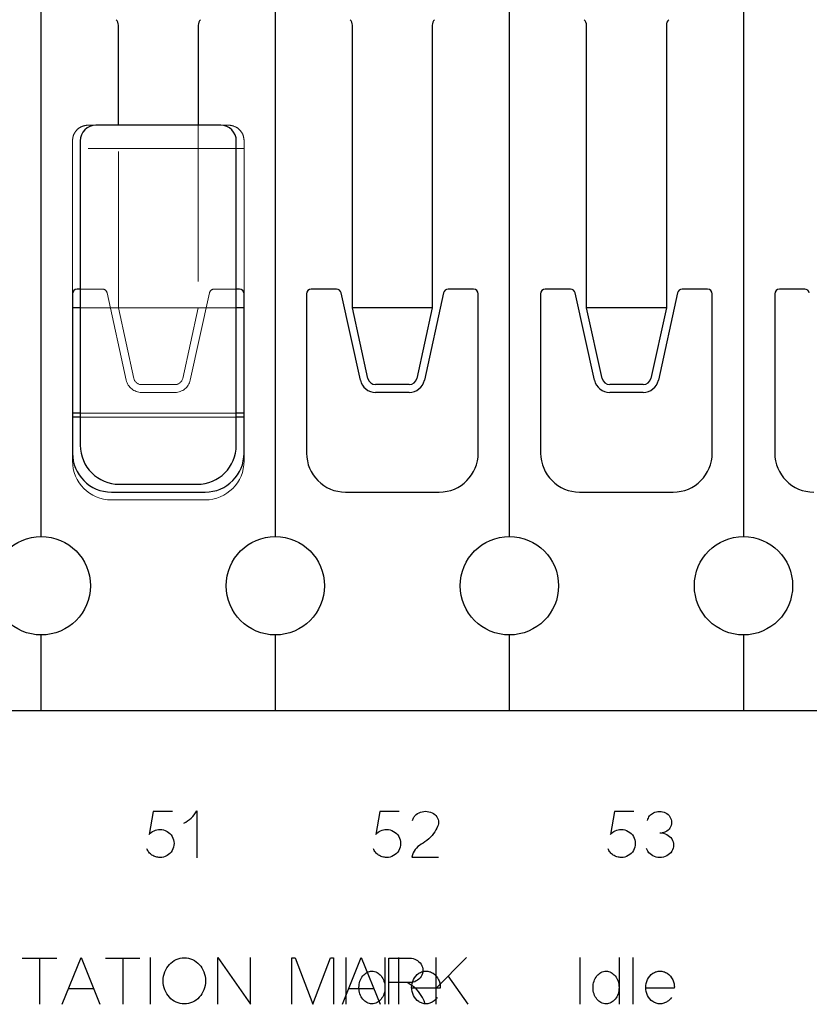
# Model space of a CAD drawing. Header units: inches. Extents: x 1880 to 2363, y -453 to -54.
# Tile 596 of 656: x 1911.039 to 1911.545, y -68.129 to -67.498. Entities that reach past the tile are written whole.
import ezdxf

# ---------------------------------------------------------------- set-up
doc = ezdxf.new("R2010")
doc.units = ezdxf.units.IN
doc.header["$LTSCALE"] = 0.5
doc.header["$MEASUREMENT"] = 0
doc.linetypes.add('HIDDEN', pattern=[0.225, 0.15, -0.075])
doc.layers.add('APP-M-S', color=30, linetype='Continuous')
doc.layers.add('PUN-M-S3', color=8, linetype='Continuous')

msp = doc.modelspace()

# ---------------------------------------------------------------- linework, layer by layer
at = {"color": 7, "linetype": 'Continuous'}
for p, q in [((1911.12491, -68.00575), (1911.12238, -68.02033)), ((1911.13742, -68.00575), (1911.12491, -68.00575)), ((1911.14706, -68.01169), (1911.14822, -68.01084)), ((1911.14822, -68.01084), (1911.14932, -68.00989)), ((1911.14932, -68.00989), (1911.15035, -68.00886)), ((1911.15035, -68.00886), (1911.15129, -68.00776)), ((1911.15129, -68.00776), (1911.15214, -68.00658)), ((1911.15214, -68.00658), (1911.15291, -68.00533)), ((1911.15291, -68.00533), (1911.15291, -68.03533)), ((1911.27011, -68.00575), (1911.26759, -68.02033)), ((1911.28263, -68.00575), (1911.27011, -68.00575)), ((1911.29123, -68.01138), (1911.29138, -68.01084)), ((1911.29138, -68.01084), (1911.29156, -68.01033)), ((1911.29156, -68.01033), (1911.29178, -68.00984)), ((1911.29178, -68.00984), (1911.29204, -68.00936)), ((1911.29204, -68.00936), (1911.29234, -68.00891)), ((1911.29234, -68.00891), (1911.29268, -68.00849)), ((1911.29268, -68.00849), (1911.29306, -68.00808)), ((1911.29306, -68.00808), (1911.29347, -68.0077)), ((1911.29347, -68.0077), (1911.29439, -68.00702)), ((1911.29439, -68.00702), (1911.29535, -68.00647)), ((1911.29535, -68.00647), (1911.29632, -68.00607)), ((1911.29632, -68.00607), (1911.29732, -68.00579)), ((1911.29732, -68.00579), (1911.2984, -68.0056)), ((1911.2984, -68.0056), (1911.29949, -68.00554)), ((1911.29949, -68.00554), (1911.30057, -68.0056)), ((1911.30057, -68.0056), (1911.30167, -68.00579)), ((1911.30167, -68.00579), (1911.3027, -68.00609)), ((1911.3027, -68.00609), (1911.30367, -68.00649)), ((1911.30367, -68.00649), (1911.30458, -68.007)), ((1911.30458, -68.007), (1911.30544, -68.00761)), ((1911.30544, -68.00761), (1911.30617, -68.00833)), ((1911.30617, -68.00833), (1911.30677, -68.00908)), ((1911.30677, -68.00908), (1911.30725, -68.0099)), ((1911.30725, -68.0099), (1911.3076, -68.0108)), ((1911.3076, -68.0108), (1911.30782, -68.01169)), ((1911.4205, -68.00575), (1911.41797, -68.02033)), ((1911.43301, -68.00575), (1911.4205, -68.00575)), ((1911.44177, -68.01138), (1911.44198, -68.01062)), ((1911.44198, -68.01062), (1911.44228, -68.00988)), ((1911.44228, -68.00988), (1911.44265, -68.00918)), ((1911.44265, -68.00918), (1911.4431, -68.00852)), ((1911.4431, -68.00852), (1911.44363, -68.00792)), ((1911.44363, -68.00792), (1911.44421, -68.00738)), ((1911.44421, -68.00738), (1911.44485, -68.00692)), ((1911.44485, -68.00692), (1911.44555, -68.00653)), ((1911.44555, -68.00653), (1911.44649, -68.00611)), ((1911.44649, -68.00611), (1911.44746, -68.00582)), ((1911.44746, -68.00582), (1911.44844, -68.00564)), ((1911.44844, -68.00564), (1911.44945, -68.00558)), ((1911.44945, -68.00558), (1911.45045, -68.00564)), ((1911.45045, -68.00564), (1911.45144, -68.00582)), ((1911.45144, -68.00582), (1911.4524, -68.00611)), ((1911.4524, -68.00611), (1911.45334, -68.00653)), ((1911.45334, -68.00653), (1911.45417, -68.00701)), ((1911.45417, -68.00701), (1911.45491, -68.00759)), ((1911.45491, -68.00759), (1911.45556, -68.00827)), ((1911.45556, -68.00827), (1911.45612, -68.00904)), ((1911.45612, -68.00904), (1911.45657, -68.00988)), ((1911.45657, -68.00988), (1911.4569, -68.01077)), ((1911.4569, -68.01077), (1911.45711, -68.01169)), ((1911.12549, -68.01804), (1911.1264, -68.01768)), ((1911.1264, -68.01768), (1911.12732, -68.01743)), ((1911.12732, -68.01743), (1911.12828, -68.01728)), ((1911.12828, -68.01728), (1911.12926, -68.01723)), ((1911.12926, -68.01723), (1911.13047, -68.01728)), ((1911.13047, -68.01728), (1911.13162, -68.0175)), ((1911.13162, -68.0175), (1911.13274, -68.01786)), ((1911.14453, -68.01312), (1911.14583, -68.01246)), ((1911.14583, -68.01246), (1911.14706, -68.01169)), ((1911.27069, -68.01804), (1911.2716, -68.01768)), ((1911.2716, -68.01768), (1911.27253, -68.01743)), ((1911.27253, -68.01743), (1911.27348, -68.01728)), ((1911.27348, -68.01728), (1911.27446, -68.01723)), ((1911.27446, -68.01723), (1911.27567, -68.01728)), ((1911.27567, -68.01728), (1911.27683, -68.0175)), ((1911.27683, -68.0175), (1911.27795, -68.01786)), ((1911.30617, -68.01747), (1911.30548, -68.01864)), ((1911.30676, -68.01638), (1911.30617, -68.01747)), ((1911.30723, -68.01536), (1911.30676, -68.01638)), ((1911.3076, -68.01441), (1911.30723, -68.01536)), ((1911.30782, -68.0135), (1911.3076, -68.01441)), ((1911.30782, -68.01169), (1911.30789, -68.01259)), ((1911.30789, -68.01259), (1911.30782, -68.0135)), ((1911.42108, -68.01804), (1911.42198, -68.01768)), ((1911.42198, -68.01768), (1911.42291, -68.01743)), ((1911.42291, -68.01743), (1911.42387, -68.01728)), ((1911.42387, -68.01728), (1911.42485, -68.01723)), ((1911.42485, -68.01723), (1911.42605, -68.01728)), ((1911.42605, -68.01728), (1911.42721, -68.0175)), ((1911.42721, -68.0175), (1911.42833, -68.01786)), ((1911.45491, -68.01774), (1911.45417, -68.01831)), ((1911.45556, -68.01706), (1911.45491, -68.01774)), ((1911.45612, -68.01629), (1911.45556, -68.01706)), ((1911.45657, -68.01545), (1911.45612, -68.01629)), ((1911.4569, -68.01457), (1911.45657, -68.01545)), ((1911.45711, -68.01364), (1911.4569, -68.01457)), ((1911.45711, -68.01169), (1911.45719, -68.01267)), ((1911.45719, -68.01267), (1911.45711, -68.01364)), ((1911.12238, -68.02033), (1911.12307, -68.01963)), ((1911.12307, -68.01963), (1911.12382, -68.01901)), ((1911.12382, -68.01901), (1911.12463, -68.01848)), ((1911.12463, -68.01848), (1911.12549, -68.01804)), ((1911.13274, -68.01786), (1911.13382, -68.01839)), ((1911.13382, -68.01839), (1911.13482, -68.01904)), ((1911.13482, -68.01904), (1911.13571, -68.01982)), ((1911.13571, -68.01982), (1911.13647, -68.0207)), ((1911.13647, -68.0207), (1911.13713, -68.0217)), ((1911.13713, -68.0217), (1911.13766, -68.02276)), ((1911.13766, -68.02276), (1911.13804, -68.02385)), ((1911.13804, -68.02385), (1911.13826, -68.02499)), ((1911.26759, -68.02033), (1911.26828, -68.01963)), ((1911.26828, -68.01963), (1911.26903, -68.01901)), ((1911.26903, -68.01901), (1911.26983, -68.01848)), ((1911.26983, -68.01848), (1911.27069, -68.01804)), ((1911.27795, -68.01786), (1911.27902, -68.01839)), ((1911.27902, -68.01839), (1911.28002, -68.01904)), ((1911.28002, -68.01904), (1911.28091, -68.01982)), ((1911.28091, -68.01982), (1911.28168, -68.0207)), ((1911.28168, -68.0207), (1911.28234, -68.0217)), ((1911.28234, -68.0217), (1911.28286, -68.02276)), ((1911.28286, -68.02276), (1911.28324, -68.02385)), ((1911.28324, -68.02385), (1911.28346, -68.02499)), ((1911.30151, -68.02315), (1911.30027, -68.02415)), ((1911.3027, -68.02206), (1911.30151, -68.02315)), ((1911.30376, -68.02095), (1911.3027, -68.02206)), ((1911.30469, -68.01981), (1911.30376, -68.02095)), ((1911.30548, -68.01864), (1911.30469, -68.01981)), ((1911.41797, -68.02033), (1911.41866, -68.01963)), ((1911.41866, -68.01963), (1911.41941, -68.01901)), ((1911.41941, -68.01901), (1911.42021, -68.01848)), ((1911.42021, -68.01848), (1911.42108, -68.01804)), ((1911.42833, -68.01786), (1911.4294, -68.01839)), ((1911.4294, -68.01839), (1911.43041, -68.01904)), ((1911.43041, -68.01904), (1911.43129, -68.01982)), ((1911.43129, -68.01982), (1911.43206, -68.0207)), ((1911.43206, -68.0207), (1911.43272, -68.0217)), ((1911.43272, -68.0217), (1911.43325, -68.02276)), ((1911.43325, -68.02276), (1911.43363, -68.02385)), ((1911.43363, -68.02385), (1911.43385, -68.02499)), ((1911.44961, -68.0193), (1911.45078, -68.01936)), ((1911.45078, -68.01936), (1911.4519, -68.01957)), ((1911.45163, -68.01928), (1911.45102, -68.01938)), ((1911.4522, -68.01918), (1911.45163, -68.01928)), ((1911.4519, -68.01957), (1911.45299, -68.0199)), ((1911.45277, -68.01902), (1911.4522, -68.01918)), ((1911.45334, -68.0188), (1911.45277, -68.01902)), ((1911.45299, -68.0199), (1911.45404, -68.02038)), ((1911.45417, -68.01831), (1911.45334, -68.0188)), ((1911.45404, -68.02038), (1911.45502, -68.02096)), ((1911.45502, -68.02096), (1911.45589, -68.02164)), ((1911.45589, -68.02164), (1911.45664, -68.02241)), ((1911.45664, -68.02241), (1911.45728, -68.02328)), ((1911.45728, -68.02328), (1911.4578, -68.02424)), ((1911.12114, -68.03012), (1911.12085, -68.02949)), ((1911.12147, -68.03072), (1911.12114, -68.03012)), ((1911.13766, -68.02958), (1911.13713, -68.03065)), ((1911.13804, -68.02848), (1911.13766, -68.02958)), ((1911.13826, -68.02734), (1911.13804, -68.02848)), ((1911.13826, -68.02499), (1911.13834, -68.02616)), ((1911.13834, -68.02616), (1911.13826, -68.02734)), ((1911.26634, -68.03012), (1911.26605, -68.02949)), ((1911.26667, -68.03072), (1911.26634, -68.03012)), ((1911.28286, -68.02958), (1911.28234, -68.03065)), ((1911.28324, -68.02848), (1911.28286, -68.02958)), ((1911.28346, -68.02734), (1911.28324, -68.02848)), ((1911.28346, -68.02499), (1911.28354, -68.02616)), ((1911.28354, -68.02616), (1911.28346, -68.02734)), ((1911.29293, -68.03003), (1911.29221, -68.03108)), ((1911.29373, -68.02907), (1911.29293, -68.03003)), ((1911.29462, -68.02819), (1911.29373, -68.02907)), ((1911.29561, -68.02737), (1911.29462, -68.02819)), ((1911.2967, -68.02663), (1911.29561, -68.02737)), ((1911.29787, -68.02589), (1911.2967, -68.02663)), ((1911.29906, -68.02506), (1911.29787, -68.02589)), ((1911.30027, -68.02415), (1911.29906, -68.02506)), ((1911.41672, -68.03012), (1911.41644, -68.02949)), ((1911.41705, -68.03072), (1911.41672, -68.03012)), ((1911.43325, -68.02958), (1911.43272, -68.03065)), ((1911.43363, -68.02848), (1911.43325, -68.02958)), ((1911.43385, -68.02734), (1911.43363, -68.02848)), ((1911.43385, -68.02499), (1911.43393, -68.02616)), ((1911.43393, -68.02616), (1911.43385, -68.02734)), ((1911.44146, -68.03032), (1911.44108, -68.02937)), ((1911.44195, -68.03119), (1911.44146, -68.03032)), ((1911.4578, -68.03023), (1911.45728, -68.03119)), ((1911.4578, -68.02424), (1911.45818, -68.02521)), ((1911.45818, -68.02924), (1911.4578, -68.03023)), ((1911.45818, -68.02521), (1911.4584, -68.0262)), ((1911.4584, -68.02824), (1911.45818, -68.02924)), ((1911.4584, -68.0262), (1911.45848, -68.02721)), ((1911.45848, -68.02721), (1911.4584, -68.02824)), ((1911.12183, -68.03128), (1911.12147, -68.03072)), ((1911.12223, -68.03181), (1911.12183, -68.03128)), ((1911.12268, -68.03231), (1911.12223, -68.03181)), ((1911.12315, -68.03277), (1911.12268, -68.03231)), ((1911.12365, -68.03321), (1911.12315, -68.03277)), ((1911.12418, -68.0336), (1911.12365, -68.03321)), ((1911.12475, -68.03394), (1911.12418, -68.0336)), ((1911.12533, -68.03425), (1911.12475, -68.03394)), ((1911.12595, -68.03451), (1911.12533, -68.03425)), ((1911.12659, -68.03473), (1911.12595, -68.03451)), ((1911.12725, -68.03491), (1911.12659, -68.03473)), ((1911.12791, -68.03503), (1911.12725, -68.03491)), ((1911.12858, -68.03511), (1911.12791, -68.03503)), ((1911.12926, -68.03513), (1911.12858, -68.03511)), ((1911.13047, -68.03506), (1911.12926, -68.03513)), ((1911.13162, -68.03484), (1911.13047, -68.03506)), ((1911.13274, -68.03446), (1911.13162, -68.03484)), ((1911.13382, -68.03395), (1911.13274, -68.03446)), ((1911.13482, -68.0333), (1911.13382, -68.03395)), ((1911.13571, -68.03253), (1911.13482, -68.0333)), ((1911.13647, -68.03165), (1911.13571, -68.03253)), ((1911.13713, -68.03065), (1911.13647, -68.03165)), ((1911.26704, -68.03128), (1911.26667, -68.03072)), ((1911.26744, -68.03181), (1911.26704, -68.03128)), ((1911.26788, -68.03231), (1911.26744, -68.03181)), ((1911.26835, -68.03277), (1911.26788, -68.03231)), ((1911.26885, -68.03321), (1911.26835, -68.03277)), ((1911.26939, -68.0336), (1911.26885, -68.03321)), ((1911.26995, -68.03394), (1911.26939, -68.0336)), ((1911.27054, -68.03425), (1911.26995, -68.03394)), ((1911.27115, -68.03451), (1911.27054, -68.03425)), ((1911.27179, -68.03473), (1911.27115, -68.03451)), ((1911.27245, -68.03491), (1911.27179, -68.03473)), ((1911.27312, -68.03503), (1911.27245, -68.03491)), ((1911.27379, -68.03511), (1911.27312, -68.03503)), ((1911.27446, -68.03513), (1911.27379, -68.03511)), ((1911.27567, -68.03506), (1911.27446, -68.03513)), ((1911.27683, -68.03484), (1911.27567, -68.03506)), ((1911.27795, -68.03446), (1911.27683, -68.03484)), ((1911.27902, -68.03395), (1911.27795, -68.03446)), ((1911.28002, -68.0333), (1911.27902, -68.03395)), ((1911.28091, -68.03253), (1911.28002, -68.0333)), ((1911.28168, -68.03165), (1911.28091, -68.03253)), ((1911.28234, -68.03065), (1911.28168, -68.03165)), ((1911.29105, -68.03352), (1911.29061, -68.03492)), ((1911.29061, -68.03492), (1911.30789, -68.03492)), ((1911.29158, -68.03225), (1911.29105, -68.03352)), ((1911.29221, -68.03108), (1911.29158, -68.03225)), ((1911.41742, -68.03128), (1911.41705, -68.03072)), ((1911.41782, -68.03181), (1911.41742, -68.03128)), ((1911.41827, -68.03231), (1911.41782, -68.03181)), ((1911.41873, -68.03277), (1911.41827, -68.03231)), ((1911.41924, -68.03321), (1911.41873, -68.03277)), ((1911.41977, -68.0336), (1911.41924, -68.03321)), ((1911.42033, -68.03394), (1911.41977, -68.0336)), ((1911.42092, -68.03425), (1911.42033, -68.03394)), ((1911.42153, -68.03451), (1911.42092, -68.03425)), ((1911.42217, -68.03473), (1911.42153, -68.03451)), ((1911.42283, -68.03491), (1911.42217, -68.03473)), ((1911.4235, -68.03503), (1911.42283, -68.03491)), ((1911.42417, -68.03511), (1911.4235, -68.03503)), ((1911.42485, -68.03513), (1911.42417, -68.03511)), ((1911.42605, -68.03506), (1911.42485, -68.03513)), ((1911.42721, -68.03484), (1911.42605, -68.03506)), ((1911.42833, -68.03446), (1911.42721, -68.03484)), ((1911.4294, -68.03395), (1911.42833, -68.03446)), ((1911.43041, -68.0333), (1911.4294, -68.03395)), ((1911.43129, -68.03253), (1911.43041, -68.0333)), ((1911.43206, -68.03165), (1911.43129, -68.03253)), ((1911.43272, -68.03065), (1911.43206, -68.03165)), ((1911.44258, -68.03205), (1911.44195, -68.03119)), ((1911.44333, -68.03283), (1911.44258, -68.03205)), ((1911.4442, -68.03351), (1911.44333, -68.03283)), ((1911.44518, -68.03409), (1911.4442, -68.03351)), ((1911.44622, -68.03455), (1911.44518, -68.03409)), ((1911.44731, -68.03487), (1911.44622, -68.03455)), ((1911.44843, -68.03506), (1911.44731, -68.03487)), ((1911.44961, -68.03513), (1911.44843, -68.03506)), ((1911.45079, -68.03506), (1911.44961, -68.03513)), ((1911.45192, -68.03487), (1911.45079, -68.03506)), ((1911.45301, -68.03455), (1911.45192, -68.03487)), ((1911.45404, -68.03409), (1911.45301, -68.03455)), ((1911.45502, -68.03351), (1911.45404, -68.03409)), ((1911.45589, -68.03283), (1911.45502, -68.03351)), ((1911.45664, -68.03205), (1911.45589, -68.03283)), ((1911.45728, -68.03119), (1911.45664, -68.03205)), ((1911.0411, -68.0996), (1911.06315, -68.0996)), ((1911.05212, -68.0996), (1911.05212, -68.12919)), ((1911.06665, -68.12919), (1911.07875, -68.09919)), ((1911.07875, -68.09919), (1911.09085, -68.12919)), ((1911.09443, -68.0996), (1911.11648, -68.0996)), ((1911.10545, -68.0996), (1911.10545, -68.12919)), ((1911.12301, -68.09919), (1911.12301, -68.12919)), ((1911.14091, -68.10005), (1911.14221, -68.09968)), ((1911.14221, -68.09968), (1911.14355, -68.09946)), ((1911.14355, -68.09946), (1911.14494, -68.09939)), ((1911.14494, -68.09939), (1911.14632, -68.09946)), ((1911.14632, -68.09946), (1911.14767, -68.09968)), ((1911.14767, -68.09968), (1911.14897, -68.10005)), ((1911.16637, -68.12919), (1911.16638, -68.09919)), ((1911.16638, -68.09919), (1911.18738, -68.12919)), ((1911.18738, -68.12919), (1911.18738, -68.09919)), ((1911.21391, -68.12919), (1911.21391, -68.09939)), ((1911.21391, -68.09939), (1911.21603, -68.09939)), ((1911.21603, -68.09939), (1911.22726, -68.12919)), ((1911.22726, -68.12919), (1911.23853, -68.09939)), ((1911.23853, -68.09939), (1911.2406, -68.09939)), ((1911.2406, -68.09939), (1911.2406, -68.12919)), ((1911.24622, -68.12919), (1911.25832, -68.09919)), ((1911.24845, -68.09919), (1911.24845, -68.12919)), ((1911.25832, -68.09919), (1911.27042, -68.12919)), ((1911.27349, -68.09919), (1911.27349, -68.12919)), ((1911.27607, -68.12919), (1911.27607, -68.09964)), ((1911.27607, -68.09964), (1911.28942, -68.09964)), ((1911.28225, -68.09923), (1911.28226, -68.12919)), ((1911.28942, -68.09964), (1911.2905, -68.09969)), ((1911.2905, -68.09969), (1911.29154, -68.09987)), ((1911.30604, -68.09919), (1911.30604, -68.12919)), ((1911.30604, -68.119), (1911.32581, -68.09919)), ((1911.39845, -68.09919), (1911.39845, -68.12919)), ((1911.42349, -68.09919), (1911.42349, -68.12919)), ((1911.43226, -68.09923), (1911.43226, -68.12919)), ((1911.13306, -68.10713), (1911.13373, -68.1059)), ((1911.13373, -68.1059), (1911.13451, -68.10478)), ((1911.13451, -68.10478), (1911.13537, -68.10373)), ((1911.13537, -68.10373), (1911.13632, -68.10277)), ((1911.13632, -68.10277), (1911.13735, -68.10193)), ((1911.13735, -68.10193), (1911.13846, -68.10118)), ((1911.13846, -68.10118), (1911.13966, -68.10056)), ((1911.13966, -68.10056), (1911.14091, -68.10005)), ((1911.14897, -68.10005), (1911.15022, -68.10056)), ((1911.15022, -68.10056), (1911.15141, -68.10118)), ((1911.15141, -68.10118), (1911.15253, -68.10193)), ((1911.15253, -68.10193), (1911.15357, -68.10277)), ((1911.15357, -68.10277), (1911.15453, -68.10373)), ((1911.15453, -68.10373), (1911.15541, -68.10478)), ((1911.15541, -68.10478), (1911.15618, -68.1059)), ((1911.15618, -68.1059), (1911.15686, -68.10713)), ((1911.29154, -68.09987), (1911.29255, -68.10019)), ((1911.29255, -68.10019), (1911.29352, -68.10064)), ((1911.29352, -68.10064), (1911.29443, -68.10121)), ((1911.29443, -68.10121), (1911.29525, -68.10188)), ((1911.29525, -68.10188), (1911.29598, -68.10266)), ((1911.29598, -68.10266), (1911.29663, -68.10354)), ((1911.29663, -68.10354), (1911.29711, -68.10447)), ((1911.29711, -68.10447), (1911.29747, -68.10543)), ((1911.29747, -68.10543), (1911.29767, -68.10642)), ((1911.13146, -68.11268), (1911.13166, -68.11121)), ((1911.13166, -68.11121), (1911.13199, -68.10979)), ((1911.13199, -68.10979), (1911.13247, -68.10843)), ((1911.13247, -68.10843), (1911.13306, -68.10713)), ((1911.15686, -68.10713), (1911.15743, -68.10843)), ((1911.15743, -68.10843), (1911.15789, -68.10979)), ((1911.15789, -68.10979), (1911.15823, -68.11121)), ((1911.15823, -68.11121), (1911.15843, -68.11268)), ((1911.25827, -68.11258), (1911.25875, -68.11178)), ((1911.25875, -68.11178), (1911.25928, -68.11104)), ((1911.25928, -68.11104), (1911.25987, -68.11038)), ((1911.25987, -68.11038), (1911.2605, -68.10978)), ((1911.2605, -68.10978), (1911.26118, -68.10925)), ((1911.26118, -68.10925), (1911.26191, -68.1088)), ((1911.26191, -68.1088), (1911.26268, -68.10844)), ((1911.26268, -68.10844), (1911.26348, -68.10818)), ((1911.26348, -68.10818), (1911.2643, -68.10803)), ((1911.2643, -68.10803), (1911.26516, -68.10797)), ((1911.26516, -68.10797), (1911.26602, -68.10803)), ((1911.26602, -68.10803), (1911.26684, -68.10818)), ((1911.26684, -68.10818), (1911.26765, -68.10844)), ((1911.26765, -68.10844), (1911.26842, -68.1088)), ((1911.26842, -68.1088), (1911.26915, -68.10925)), ((1911.26915, -68.10925), (1911.26983, -68.10978)), ((1911.26983, -68.10978), (1911.27046, -68.11038)), ((1911.27046, -68.11038), (1911.27105, -68.11104)), ((1911.27105, -68.11104), (1911.27158, -68.11178)), ((1911.27158, -68.11178), (1911.27205, -68.11258)), ((1911.2918, -68.11332), (1911.29246, -68.11217)), ((1911.29246, -68.11217), (1911.29325, -68.11112)), ((1911.29325, -68.11112), (1911.29416, -68.11018)), ((1911.29416, -68.11018), (1911.2952, -68.10934)), ((1911.2952, -68.10934), (1911.29572, -68.10901)), ((1911.29598, -68.11221), (1911.29525, -68.11298)), ((1911.29572, -68.10901), (1911.29626, -68.10872)), ((1911.29663, -68.11133), (1911.29598, -68.11221)), ((1911.29626, -68.10872), (1911.29681, -68.10848)), ((1911.29711, -68.11042), (1911.29663, -68.11133)), ((1911.29681, -68.10848), (1911.29737, -68.10828)), ((1911.29747, -68.10947), (1911.29711, -68.11042)), ((1911.29737, -68.10828), (1911.29795, -68.10813)), ((1911.29767, -68.10848), (1911.29747, -68.10947)), ((1911.29767, -68.10642), (1911.29774, -68.10746)), ((1911.29774, -68.10746), (1911.29767, -68.10848)), ((1911.29795, -68.10813), (1911.29854, -68.10802)), ((1911.29854, -68.10802), (1911.29914, -68.10795)), ((1911.29914, -68.10795), (1911.29975, -68.10793)), ((1911.29975, -68.10793), (1911.30037, -68.10795)), ((1911.30037, -68.10795), (1911.30098, -68.10802)), ((1911.30098, -68.10802), (1911.30157, -68.10813)), ((1911.30157, -68.10813), (1911.30215, -68.10828)), ((1911.30215, -68.10828), (1911.30272, -68.10848)), ((1911.30272, -68.10848), (1911.30328, -68.10872)), ((1911.30328, -68.10872), (1911.30382, -68.10901)), ((1911.30382, -68.10901), (1911.30436, -68.10934)), ((1911.30436, -68.10934), (1911.30543, -68.1102)), ((1911.30543, -68.1102), (1911.30637, -68.11118)), ((1911.30637, -68.11118), (1911.30718, -68.11226)), ((1911.30718, -68.11226), (1911.30786, -68.11346)), ((1911.32684, -68.12919), (1911.31408, -68.11096)), ((1911.40827, -68.11258), (1911.40875, -68.11178)), ((1911.40875, -68.11178), (1911.40928, -68.11104)), ((1911.40928, -68.11104), (1911.40987, -68.11038)), ((1911.40987, -68.11038), (1911.4105, -68.10978)), ((1911.4105, -68.10978), (1911.41118, -68.10925)), ((1911.41118, -68.10925), (1911.41191, -68.1088)), ((1911.41191, -68.1088), (1911.41268, -68.10844)), ((1911.41268, -68.10844), (1911.41348, -68.10818)), ((1911.41348, -68.10818), (1911.4143, -68.10803)), ((1911.4143, -68.10803), (1911.41516, -68.10797)), ((1911.41516, -68.10797), (1911.41602, -68.10803)), ((1911.41602, -68.10803), (1911.41684, -68.10818)), ((1911.41684, -68.10818), (1911.41765, -68.10844)), ((1911.41765, -68.10844), (1911.41842, -68.1088)), ((1911.41842, -68.1088), (1911.41915, -68.10925)), ((1911.41915, -68.10925), (1911.41983, -68.10978)), ((1911.41983, -68.10978), (1911.42046, -68.11038)), ((1911.42046, -68.11038), (1911.42105, -68.11104)), ((1911.42105, -68.11104), (1911.42158, -68.11178)), ((1911.42158, -68.11178), (1911.42205, -68.11258)), ((1911.4418, -68.11332), (1911.44246, -68.11217)), ((1911.44246, -68.11217), (1911.44325, -68.11112)), ((1911.44325, -68.11112), (1911.44416, -68.11018)), ((1911.44416, -68.11018), (1911.4452, -68.10934)), ((1911.4452, -68.10934), (1911.44572, -68.10901)), ((1911.44572, -68.10901), (1911.44626, -68.10872)), ((1911.44626, -68.10872), (1911.44681, -68.10848)), ((1911.44681, -68.10848), (1911.44737, -68.10828)), ((1911.44737, -68.10828), (1911.44795, -68.10813)), ((1911.44795, -68.10813), (1911.44854, -68.10802)), ((1911.44854, -68.10802), (1911.44914, -68.10795)), ((1911.44914, -68.10795), (1911.44975, -68.10793)), ((1911.44975, -68.10793), (1911.45037, -68.10795)), ((1911.45037, -68.10795), (1911.45098, -68.10802)), ((1911.45098, -68.10802), (1911.45157, -68.10813)), ((1911.45157, -68.10813), (1911.45215, -68.10828)), ((1911.45215, -68.10828), (1911.45272, -68.10848)), ((1911.45272, -68.10848), (1911.45328, -68.10872)), ((1911.45328, -68.10872), (1911.45382, -68.10901)), ((1911.45382, -68.10901), (1911.45436, -68.10934)), ((1911.45436, -68.10934), (1911.45543, -68.1102)), ((1911.45543, -68.1102), (1911.45637, -68.11118)), ((1911.45637, -68.11118), (1911.45718, -68.11226)), ((1911.45718, -68.11226), (1911.45786, -68.11346)), ((1911.13139, -68.11419), (1911.13146, -68.11268)), ((1911.13146, -68.1157), (1911.13139, -68.11419)), ((1911.13166, -68.11716), (1911.13146, -68.1157)), ((1911.13199, -68.11858), (1911.13166, -68.11716)), ((1911.13247, -68.11995), (1911.13199, -68.11858)), ((1911.15789, -68.11858), (1911.15743, -68.11995)), ((1911.15823, -68.11716), (1911.15789, -68.11858)), ((1911.15843, -68.1157), (1911.15823, -68.11716)), ((1911.15843, -68.11268), (1911.15849, -68.11419)), ((1911.15849, -68.11419), (1911.15843, -68.1157)), ((1911.25683, -68.11841), (1911.25687, -68.11735)), ((1911.25687, -68.11949), (1911.25683, -68.11841)), ((1911.25687, -68.11735), (1911.257, -68.11632)), ((1911.257, -68.11632), (1911.2572, -68.11533)), ((1911.2572, -68.11533), (1911.25749, -68.11436)), ((1911.25749, -68.11436), (1911.25785, -68.11343)), ((1911.25785, -68.11343), (1911.25827, -68.11258)), ((1911.27205, -68.11258), (1911.27247, -68.11343)), ((1911.27247, -68.11343), (1911.27283, -68.11436)), ((1911.27283, -68.11436), (1911.27312, -68.11533)), ((1911.27312, -68.11533), (1911.27333, -68.11632)), ((1911.27333, -68.11632), (1911.27345, -68.11735)), ((1911.27345, -68.11735), (1911.27349, -68.11841)), ((1911.27349, -68.11841), (1911.27345, -68.11949)), ((1911.28942, -68.11527), (1911.27607, -68.11527)), ((1911.2905, -68.1152), (1911.28942, -68.11527)), ((1911.29154, -68.11501), (1911.2905, -68.1152)), ((1911.2906, -68.11841), (1911.29068, -68.11708)), ((1911.29068, -68.11974), (1911.2906, -68.11841)), ((1911.29068, -68.11708), (1911.2909, -68.11579)), ((1911.2909, -68.11579), (1911.29128, -68.11454)), ((1911.29128, -68.11454), (1911.2918, -68.11332)), ((1911.29255, -68.11469), (1911.29154, -68.11501)), ((1911.29352, -68.11423), (1911.29255, -68.11469)), ((1911.29443, -68.11366), (1911.29352, -68.11423)), ((1911.29525, -68.11298), (1911.29443, -68.11366)), ((1911.30786, -68.11346), (1911.30814, -68.11409)), ((1911.30814, -68.11409), (1911.30839, -68.11473)), ((1911.30839, -68.11473), (1911.30858, -68.11539)), ((1911.30858, -68.11539), (1911.30873, -68.11605)), ((1911.30873, -68.11605), (1911.30884, -68.11672)), ((1911.30884, -68.11672), (1911.30891, -68.1174)), ((1911.30891, -68.1174), (1911.30893, -68.11809)), ((1911.30893, -68.11809), (1911.30891, -68.11879)), ((1911.40683, -68.11841), (1911.40687, -68.11735)), ((1911.40687, -68.11949), (1911.40683, -68.11841)), ((1911.40687, -68.11735), (1911.407, -68.11632)), ((1911.407, -68.11632), (1911.4072, -68.11533)), ((1911.4072, -68.11533), (1911.40749, -68.11436)), ((1911.40749, -68.11436), (1911.40785, -68.11343)), ((1911.40785, -68.11343), (1911.40827, -68.11258)), ((1911.42205, -68.11258), (1911.42247, -68.11343)), ((1911.42247, -68.11343), (1911.42283, -68.11436)), ((1911.42283, -68.11436), (1911.42312, -68.11533)), ((1911.42312, -68.11533), (1911.42333, -68.11632)), ((1911.42333, -68.11632), (1911.42345, -68.11735)), ((1911.42345, -68.11735), (1911.42349, -68.11841)), ((1911.42349, -68.11841), (1911.42345, -68.11949)), ((1911.4406, -68.11841), (1911.44068, -68.11708)), ((1911.44068, -68.11974), (1911.4406, -68.11841)), ((1911.44068, -68.11708), (1911.4409, -68.11579)), ((1911.4409, -68.11579), (1911.44128, -68.11454)), ((1911.44128, -68.11454), (1911.4418, -68.11332)), ((1911.45786, -68.11346), (1911.45814, -68.11409)), ((1911.45814, -68.11409), (1911.45839, -68.11473)), ((1911.45839, -68.11473), (1911.45858, -68.11539)), ((1911.45858, -68.11539), (1911.45873, -68.11605)), ((1911.45873, -68.11605), (1911.45884, -68.11672)), ((1911.45884, -68.11672), (1911.45891, -68.1174)), ((1911.45891, -68.1174), (1911.45893, -68.11809)), ((1911.45893, -68.11809), (1911.45891, -68.11879)), ((1911.07079, -68.119), (1911.08671, -68.119)), ((1911.13306, -68.12125), (1911.13247, -68.11995)), ((1911.13373, -68.12247), (1911.13306, -68.12125)), ((1911.13451, -68.1236), (1911.13373, -68.12247)), ((1911.13537, -68.12465), (1911.13451, -68.1236)), ((1911.13632, -68.1256), (1911.13537, -68.12465)), ((1911.15453, -68.12465), (1911.15357, -68.1256)), ((1911.15541, -68.1236), (1911.15453, -68.12465)), ((1911.15618, -68.12247), (1911.15541, -68.1236)), ((1911.15686, -68.12125), (1911.15618, -68.12247)), ((1911.15743, -68.11995), (1911.15686, -68.12125)), ((1911.25036, -68.119), (1911.26628, -68.119)), ((1911.257, -68.12054), (1911.25687, -68.11949)), ((1911.2572, -68.12154), (1911.257, -68.12054)), ((1911.25749, -68.12252), (1911.2572, -68.12154)), ((1911.25785, -68.12344), (1911.25749, -68.12252)), ((1911.25827, -68.1243), (1911.25785, -68.12344)), ((1911.25875, -68.12509), (1911.25827, -68.1243)), ((1911.27205, -68.1243), (1911.27158, -68.12509)), ((1911.27247, -68.12344), (1911.27205, -68.1243)), ((1911.27283, -68.12252), (1911.27247, -68.12344)), ((1911.27312, -68.12154), (1911.27283, -68.12252)), ((1911.27333, -68.12054), (1911.27312, -68.12154)), ((1911.27345, -68.11949), (1911.27333, -68.12054)), ((1911.30891, -68.11879), (1911.29068, -68.11879)), ((1911.2909, -68.12103), (1911.29068, -68.11974)), ((1911.29128, -68.12229), (1911.2909, -68.12103)), ((1911.2918, -68.12351), (1911.29128, -68.12229)), ((1911.29246, -68.12466), (1911.2918, -68.12351)), ((1911.29325, -68.1257), (1911.29246, -68.12466)), ((1911.307, -68.12484), (1911.30646, -68.1256)), ((1911.407, -68.12054), (1911.40687, -68.11949)), ((1911.4072, -68.12154), (1911.407, -68.12054)), ((1911.40749, -68.12252), (1911.4072, -68.12154)), ((1911.40785, -68.12344), (1911.40749, -68.12252)), ((1911.40827, -68.1243), (1911.40785, -68.12344)), ((1911.40875, -68.12509), (1911.40827, -68.1243)), ((1911.42205, -68.1243), (1911.42158, -68.12509)), ((1911.42247, -68.12344), (1911.42205, -68.1243)), ((1911.42283, -68.12252), (1911.42247, -68.12344)), ((1911.42312, -68.12154), (1911.42283, -68.12252)), ((1911.42333, -68.12054), (1911.42312, -68.12154)), ((1911.42345, -68.11949), (1911.42333, -68.12054)), ((1911.45891, -68.11879), (1911.44068, -68.11879)), ((1911.4409, -68.12103), (1911.44068, -68.11974)), ((1911.44128, -68.12229), (1911.4409, -68.12103)), ((1911.4418, -68.12351), (1911.44128, -68.12229)), ((1911.44246, -68.12466), (1911.4418, -68.12351)), ((1911.44325, -68.1257), (1911.44246, -68.12466)), ((1911.457, -68.12484), (1911.45646, -68.1256)), ((1911.13735, -68.12645), (1911.13632, -68.1256)), ((1911.13846, -68.12719), (1911.13735, -68.12645)), ((1911.13966, -68.12782), (1911.13846, -68.12719)), ((1911.14091, -68.12833), (1911.13966, -68.12782)), ((1911.14221, -68.12869), (1911.14091, -68.12833)), ((1911.14355, -68.12891), (1911.14221, -68.12869)), ((1911.14494, -68.12898), (1911.14355, -68.12891)), ((1911.14632, -68.12891), (1911.14494, -68.12898)), ((1911.14767, -68.12869), (1911.14632, -68.12891)), ((1911.14897, -68.12833), (1911.14767, -68.12869)), ((1911.15022, -68.12782), (1911.14897, -68.12833)), ((1911.15141, -68.12719), (1911.15022, -68.12782)), ((1911.15253, -68.12645), (1911.15141, -68.12719)), ((1911.15357, -68.1256), (1911.15253, -68.12645)), ((1911.25928, -68.12583), (1911.25875, -68.12509)), ((1911.25987, -68.1265), (1911.25928, -68.12583)), ((1911.2605, -68.1271), (1911.25987, -68.1265)), ((1911.26118, -68.12762), (1911.2605, -68.1271)), ((1911.26191, -68.12807), (1911.26118, -68.12762)), ((1911.26268, -68.12843), (1911.26191, -68.12807)), ((1911.26348, -68.12869), (1911.26268, -68.12843)), ((1911.2643, -68.12885), (1911.26348, -68.12869)), ((1911.26516, -68.1289), (1911.2643, -68.12885)), ((1911.26602, -68.12885), (1911.26516, -68.1289)), ((1911.26684, -68.12869), (1911.26602, -68.12885)), ((1911.26765, -68.12843), (1911.26684, -68.12869)), ((1911.26842, -68.12807), (1911.26765, -68.12843)), ((1911.26915, -68.12762), (1911.26842, -68.12807)), ((1911.26983, -68.1271), (1911.26915, -68.12762)), ((1911.27046, -68.1265), (1911.26983, -68.1271)), ((1911.27105, -68.12583), (1911.27046, -68.1265)), ((1911.27158, -68.12509), (1911.27105, -68.12583)), ((1911.29416, -68.12665), (1911.29325, -68.1257)), ((1911.2952, -68.12749), (1911.29416, -68.12665)), ((1911.29572, -68.12782), (1911.2952, -68.12749)), ((1911.29626, -68.12811), (1911.29572, -68.12782)), ((1911.29681, -68.12835), (1911.29626, -68.12811)), ((1911.29737, -68.12855), (1911.29681, -68.12835)), ((1911.29795, -68.1287), (1911.29737, -68.12855)), ((1911.29854, -68.12881), (1911.29795, -68.1287)), ((1911.29914, -68.12888), (1911.29854, -68.12881)), ((1911.29975, -68.1289), (1911.29914, -68.12888)), ((1911.30037, -68.12888), (1911.29975, -68.1289)), ((1911.30098, -68.12881), (1911.30037, -68.12888)), ((1911.30157, -68.1287), (1911.30098, -68.12881)), ((1911.30215, -68.12855), (1911.30157, -68.1287)), ((1911.30272, -68.12835), (1911.30215, -68.12855)), ((1911.30328, -68.12811), (1911.30272, -68.12835)), ((1911.30382, -68.12782), (1911.30328, -68.12811)), ((1911.30436, -68.12749), (1911.30382, -68.12782)), ((1911.30512, -68.12692), (1911.30436, -68.12749)), ((1911.30583, -68.12629), (1911.30512, -68.12692)), ((1911.30646, -68.1256), (1911.30583, -68.12629)), ((1911.40928, -68.12583), (1911.40875, -68.12509)), ((1911.40987, -68.1265), (1911.40928, -68.12583)), ((1911.4105, -68.1271), (1911.40987, -68.1265)), ((1911.41118, -68.12762), (1911.4105, -68.1271)), ((1911.41191, -68.12807), (1911.41118, -68.12762)), ((1911.41268, -68.12843), (1911.41191, -68.12807)), ((1911.41348, -68.12869), (1911.41268, -68.12843)), ((1911.4143, -68.12885), (1911.41348, -68.12869)), ((1911.41516, -68.1289), (1911.4143, -68.12885)), ((1911.41602, -68.12885), (1911.41516, -68.1289)), ((1911.41684, -68.12869), (1911.41602, -68.12885)), ((1911.41765, -68.12843), (1911.41684, -68.12869)), ((1911.41842, -68.12807), (1911.41765, -68.12843)), ((1911.41915, -68.12762), (1911.41842, -68.12807)), ((1911.41983, -68.1271), (1911.41915, -68.12762)), ((1911.42046, -68.1265), (1911.41983, -68.1271)), ((1911.42105, -68.12583), (1911.42046, -68.1265)), ((1911.42158, -68.12509), (1911.42105, -68.12583)), ((1911.44416, -68.12665), (1911.44325, -68.1257)), ((1911.4452, -68.12749), (1911.44416, -68.12665)), ((1911.44572, -68.12782), (1911.4452, -68.12749)), ((1911.44626, -68.12811), (1911.44572, -68.12782)), ((1911.44681, -68.12835), (1911.44626, -68.12811)), ((1911.44737, -68.12855), (1911.44681, -68.12835)), ((1911.44795, -68.1287), (1911.44737, -68.12855)), ((1911.44854, -68.12881), (1911.44795, -68.1287)), ((1911.44914, -68.12888), (1911.44854, -68.12881)), ((1911.44975, -68.1289), (1911.44914, -68.12888)), ((1911.45037, -68.12888), (1911.44975, -68.1289)), ((1911.45098, -68.12881), (1911.45037, -68.12888)), ((1911.45157, -68.1287), (1911.45098, -68.12881)), ((1911.45215, -68.12855), (1911.45157, -68.1287)), ((1911.45272, -68.12835), (1911.45215, -68.12855)), ((1911.45328, -68.12811), (1911.45272, -68.12835)), ((1911.45382, -68.12782), (1911.45328, -68.12811)), ((1911.45436, -68.12749), (1911.45382, -68.12782)), ((1911.45512, -68.12692), (1911.45436, -68.12749)), ((1911.45583, -68.12629), (1911.45512, -68.12692)), ((1911.45646, -68.1256), (1911.45583, -68.12629))]:
    msp.add_line(p, q, dxfattribs=at)
msp.add_arc((1911.27798, -68.13514), 0.02211, 15.61605, 63.98599, dxfattribs=at)
at = {"layer": 'APP-M-S', "linetype": 'Continuous', "lineweight": 25}
for p, q in [((1911.05324, -67.82957), (1911.05324, -66.90257)), ((1911.20324, -67.82957), (1911.20324, -66.90257)), ((1911.35324, -67.82957), (1911.35324, -66.90257)), ((1911.50324, -66.90257), (1911.50324, -67.82957)), ((1911.10265, -67.56607), (1911.10265, -67.50199)), ((1911.15383, -67.50199), (1911.15383, -67.56607)), ((1911.25265, -67.68299), (1911.25265, -67.50199)), ((1911.30383, -67.50199), (1911.30383, -67.68299)), ((1911.40265, -67.68299), (1911.40265, -67.50199)), ((1911.45383, -67.50199), (1911.45383, -67.68299)), ((1911.07324, -67.67407), (1911.07324, -67.77607)), ((1911.07824, -67.67107), (1911.07624, -67.67107)), ((1911.18024, -67.67107), (1911.17824, -67.67107)), ((1911.18324, -67.77607), (1911.18324, -67.67407)), ((1911.22324, -67.67407), (1911.22324, -67.77607)), ((1911.24249, -67.67107), (1911.22624, -67.67107)), ((1911.25772, -67.72936), (1911.24542, -67.67342)), ((1911.31105, -67.67342), (1911.29875, -67.72936)), ((1911.33024, -67.67107), (1911.31398, -67.67107)), ((1911.33324, -67.77607), (1911.33324, -67.67407)), ((1911.37324, -67.67407), (1911.37324, -67.77607)), ((1911.39249, -67.67107), (1911.37624, -67.67107)), ((1911.40772, -67.72936), (1911.39542, -67.67342)), ((1911.46105, -67.67342), (1911.44875, -67.72936)), ((1911.48024, -67.67107), (1911.46398, -67.67107)), ((1911.48324, -67.77607), (1911.48324, -67.67407)), ((1911.52324, -67.67407), (1911.52324, -67.77607)), ((1911.54249, -67.67107), (1911.52624, -67.67107)), ((1911.30383, -67.68299), (1911.25265, -67.68299)), ((1911.26261, -67.72828), (1911.25265, -67.68299)), ((1911.30383, -67.68299), (1911.29386, -67.72828)), ((1911.45383, -67.68299), (1911.40265, -67.68299)), ((1911.41261, -67.72828), (1911.40265, -67.68299)), ((1911.45383, -67.68299), (1911.44386, -67.72828)), ((1911.28898, -67.73221), (1911.26749, -67.73221)), ((1911.43898, -67.73221), (1911.41749, -67.73221)), ((1911.28898, -67.73721), (1911.26749, -67.73721)), ((1911.43898, -67.73721), (1911.41749, -67.73721)), ((1911.09824, -67.80107), (1911.15824, -67.80107)), ((1911.24824, -67.80107), (1911.30824, -67.80107)), ((1911.39824, -67.80107), (1911.45824, -67.80107)), ((1911.05324, -67.94107), (1911.05324, -67.89257)), ((1911.20324, -67.94107), (1911.20324, -67.89257)), ((1911.35324, -67.94107), (1911.35324, -67.89257)), ((1911.50324, -67.89257), (1911.50324, -67.94107)), ((1910.15324, -67.94107), (1913.00324, -67.94107))]:
    msp.add_line(p, q, dxfattribs=at)
at = {"layer": 'APP-M-S', "linetype": 'HIDDEN', "lineweight": 18}
for p, q in [((1911.10265, -67.68299), (1911.10265, -67.56607)), ((1911.15383, -67.56607), (1911.15383, -67.68299)), ((1911.09249, -67.67107), (1911.07824, -67.67107)), ((1911.10772, -67.72936), (1911.09542, -67.67342)), ((1911.16105, -67.67342), (1911.14875, -67.72936)), ((1911.17824, -67.67107), (1911.16398, -67.67107)), ((1911.15383, -67.68299), (1911.10265, -67.68299)), ((1911.11261, -67.72828), (1911.10265, -67.68299)), ((1911.15383, -67.68299), (1911.14386, -67.72828)), ((1911.13898, -67.73221), (1911.11749, -67.73221)), ((1911.13898, -67.73721), (1911.11749, -67.73721))]:
    msp.add_line(p, q, dxfattribs=at)
at = {"layer": 'APP-M-S', "linetype": 'Continuous', "lineweight": 25}
for centre in [(1911.05324, -67.86107), (1911.20324, -67.86107), (1911.35324, -67.86107), (1911.50324, -67.86107)]:
    msp.add_circle(centre, 0.0315, dxfattribs=at)
for centre, radius, start, end in [((1911.09765, -67.50199), 0.005, 0, 45), ((1911.15883, -67.50199), 0.005, 135, 180), ((1911.24765, -67.50199), 0.005, 0, 45), ((1911.30883, -67.50199), 0.005, 135, 180), ((1911.39765, -67.50199), 0.005, 0, 45), ((1911.45883, -67.50199), 0.005, 135, 180), ((1911.07624, -67.67407), 0.003, 90, 180), ((1911.18024, -67.67407), 0.003, 0, 90), ((1911.22624, -67.67407), 0.003, 90, 180), ((1911.24249, -67.67407), 0.003, 12.40742, 90), ((1911.31398, -67.67407), 0.003, 90, 167.59258), ((1911.33024, -67.67407), 0.003, 0, 90), ((1911.37624, -67.67407), 0.003, 90, 180), ((1911.39249, -67.67407), 0.003, 12.40742, 90), ((1911.46398, -67.67407), 0.003, 90, 167.59258), ((1911.48024, -67.67407), 0.003, 0, 90), ((1911.52624, -67.67407), 0.003, 90, 180), ((1911.54249, -67.67407), 0.003, 12.40742, 90), ((1911.26749, -67.72721), 0.01, 192.40742, 270), ((1911.26749, -67.72721), 0.005, 192.40742, 270), ((1911.28898, -67.72721), 0.005, 270, 347.59258), ((1911.28898, -67.72721), 0.01, 270, 347.59258), ((1911.41749, -67.72721), 0.01, 192.40742, 270), ((1911.41749, -67.72721), 0.005, 192.40742, 270), ((1911.43898, -67.72721), 0.005, 270, 347.59258), ((1911.43898, -67.72721), 0.01, 270, 347.59258), ((1911.09824, -67.77607), 0.025, 180, 270), ((1911.15824, -67.77607), 0.025, 270, 0), ((1911.24824, -67.77607), 0.025, 180, 270), ((1911.30824, -67.77607), 0.025, 270, 0), ((1911.39824, -67.77607), 0.025, 180, 270), ((1911.45824, -67.77607), 0.025, 270, 0), ((1911.54824, -67.77607), 0.025, 180, 270)]:
    msp.add_arc(centre, radius, start, end, dxfattribs=at)
at = {"layer": 'APP-M-S', "linetype": 'HIDDEN', "lineweight": 18}
for centre, radius, start, end in [((1911.09249, -67.67407), 0.003, 12.40742, 90), ((1911.16398, -67.67407), 0.003, 90, 167.59258), ((1911.11749, -67.72721), 0.01, 192.40742, 270), ((1911.11749, -67.72721), 0.005, 192.40742, 270), ((1911.13898, -67.72721), 0.005, 270, 347.59258), ((1911.13898, -67.72721), 0.01, 270, 347.59258)]:
    msp.add_arc(centre, radius, start, end, dxfattribs=at)
at = {"layer": 'PUN-M-S3', "linetype": 'HIDDEN', "lineweight": 18}
for p, q in [((1911.08324, -67.56607), (1911.08824, -67.56607)), ((1911.16824, -67.56607), (1911.17324, -67.56607)), ((1911.07324, -67.67407), (1911.07324, -67.57607)), ((1911.18324, -67.57607), (1911.18324, -67.67407)), ((1911.18324, -67.58107), (1911.07324, -67.58107)), ((1911.17824, -67.68299), (1911.07824, -67.68299)), ((1911.17824, -67.75052), (1911.07824, -67.75052)), ((1911.17824, -67.75298), (1911.07824, -67.75298)), ((1911.07324, -67.78107), (1911.07324, -67.77607)), ((1911.18324, -67.77607), (1911.18324, -67.78107)), ((1911.15824, -67.80607), (1911.09824, -67.80607))]:
    msp.add_line(p, q, dxfattribs=at)
at = {"layer": 'PUN-M-S3', "linetype": 'Continuous', "lineweight": 25}
for p, q in [((1911.16824, -67.56607), (1911.08824, -67.56607)), ((1911.07824, -67.57607), (1911.07824, -67.77107)), ((1911.17824, -67.77107), (1911.17824, -67.57607)), ((1911.07824, -67.68299), (1911.07324, -67.68299)), ((1911.18324, -67.68299), (1911.17824, -67.68299)), ((1911.07824, -67.75052), (1911.07324, -67.75052)), ((1911.18324, -67.75052), (1911.17824, -67.75052)), ((1911.07824, -67.75298), (1911.07324, -67.75298)), ((1911.18324, -67.75298), (1911.17824, -67.75298)), ((1911.10324, -67.79607), (1911.15324, -67.79607))]:
    msp.add_line(p, q, dxfattribs=at)
for centre, radius, start, end in [((1911.08824, -67.57607), 0.01, 90, 180), ((1911.16824, -67.57607), 0.01, 0, 90), ((1911.10324, -67.77107), 0.025, 180, 270), ((1911.15324, -67.77107), 0.025, 270, 0)]:
    msp.add_arc(centre, radius, start, end, dxfattribs=at)
at = {"layer": 'PUN-M-S3', "linetype": 'HIDDEN', "lineweight": 18}
for centre, start, end in [((1911.09824, -67.78107), 180, 270), ((1911.15824, -67.78107), 270, 0)]:
    msp.add_arc(centre, 0.025, start, end, dxfattribs=at)
for points, knots in [([(1911.07324, -67.57607), (1911.07335, -67.57498), (1911.0736, -67.57255), (1911.07555, -67.56931), (1911.0788, -67.56674), (1911.08165, -67.56607), (1911.0832, -67.56607), (1911.08324, -67.56607)], [0, 0, 0, 0, 0.166471, 0.370434, 0.654138, 0.992784, 1, 1, 1, 1]), ([(1911.17324, -67.56607), (1911.17327, -67.56607), (1911.17482, -67.56607), (1911.17768, -67.56674), (1911.18092, -67.56931), (1911.18287, -67.57255), (1911.18312, -67.57498), (1911.18324, -67.57607)], [0, 0, 0, 0, 0.007216, 0.345862, 0.629566, 0.833529, 1, 1, 1, 1])]:
    msp.add_open_spline(points, degree=3, knots=knots, dxfattribs=at)

doc.saveas('drawing.dxf')
